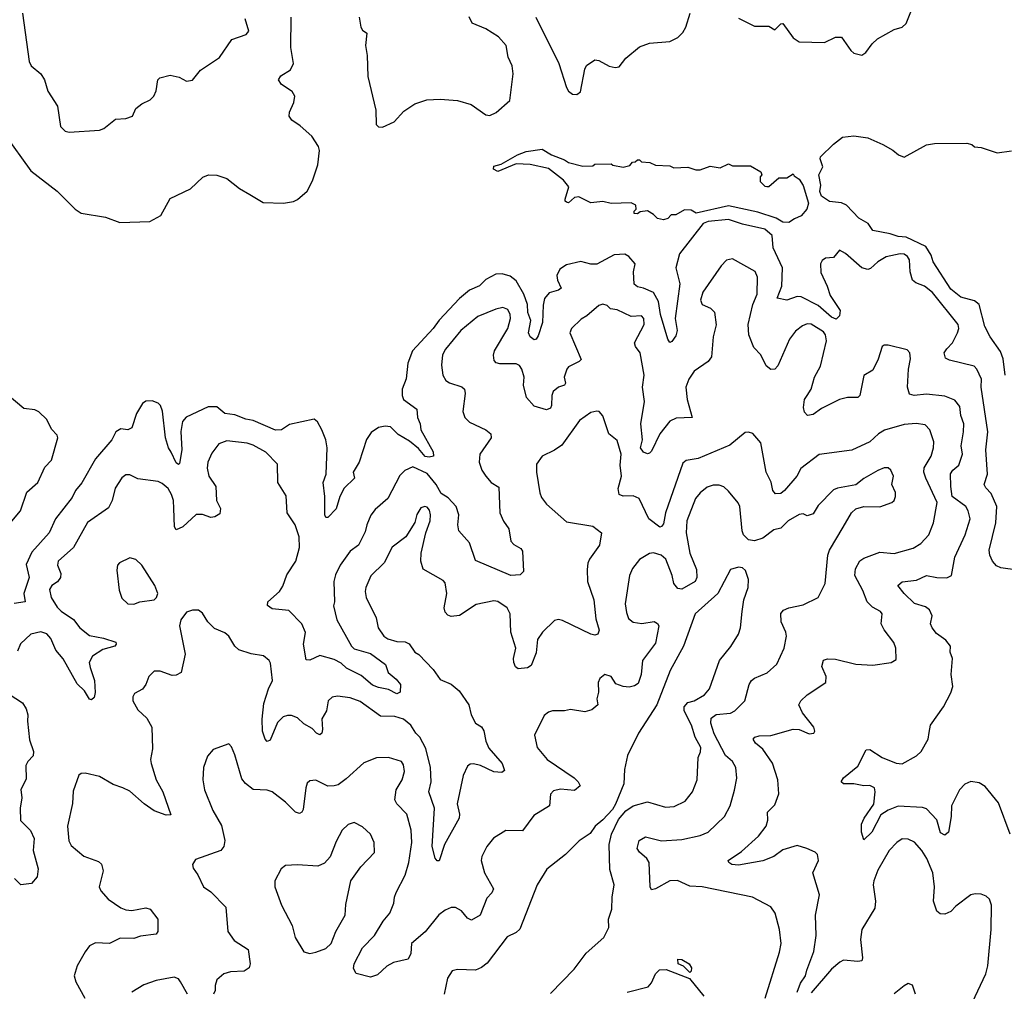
# Model space of a CAD drawing. Extents: x 1892934 to 2008621, y 567149 to 683290.
# Tile 277 of 298: x 1959150 to 1964020, y 656409 to 661212. Entities that reach past the tile are written whole.
import ezdxf

# ---------------------------------------------------------------- set-up
doc = ezdxf.new("R2010")
doc.units = 0

msp = doc.modelspace()

# ---------------------------------------------------------------- linework, layer by layer
at = {"layer": '0CON20XD'}
for points in [[(1962705, 661220), (1962785, 661180.6), (1962855, 661180), (1962885, 661162), (1962915, 661191.2), (1962925, 661193.8), (1962975, 661122), (1963005, 661102.5), (1963130.7, 661099.3), (1963185, 661126.2), (1963215, 661126.2), (1963260.5, 661060.5), (1963276.4, 661046.4), (1963315, 661036.7), (1963335, 661050), (1963366.7, 661093.3), (1963392.7, 661117.3), (1963475, 661163.8), (1963515, 661176.2), (1963535, 661193.8), (1963585, 661322.5)], [(1959075, 660646.7), (1959205.5, 660465.5), (1959336.2, 660365), (1959424, 660275), (1959455, 660255.8), (1959575.5, 660235.5), (1959645, 660209.2), (1959794.1, 660214.1), (1959848.8, 660245), (1959895, 660328.8), (1959995, 660376), (1960055.9, 660434.1), (1960084.3, 660445.7), (1960125, 660444.2), (1960175, 660426.9), (1960237.3, 660377.3), (1960288.5, 660348.5), (1960355, 660308.9), (1960455, 660306.1), (1960505, 660313.2), (1960525, 660322.9), (1960572.7, 660365), (1960597.7, 660415), (1960624.5, 660495), (1960633.1, 660565), (1960628.9, 660585), (1960595, 660637.3), (1960538.1, 660688.1), (1960497.1, 660715), (1960483.1, 660735), (1960485.5, 660754.5), (1960506.8, 660803.2), (1960510.9, 660835), (1960498.1, 660858.1), (1960445, 660891.5), (1960430, 660915), (1960442.5, 660935), (1960488.9, 660965), (1960504.4, 660995), (1960490.6, 661075), (1960493.3, 661225)], [(1959164.5, 661245), (1959198.1, 661005), (1959208, 660985), (1959255.8, 660945), (1959272.9, 660915), (1959289.7, 660859.7), (1959338, 660785), (1959352, 660685), (1959375, 660662), (1959395, 660656), (1959545, 660666.7), (1959565.9, 660674.1), (1959625, 660720), (1959676.1, 660723.9), (1959707.5, 660735), (1959725, 660772.5), (1959755, 660796.7), (1959795, 660816.7), (1959813.3, 660835), (1959825, 660860), (1959833.8, 660915), (1959844.3, 660925.7), (1959895, 660937.5), (1959938.8, 660928.8), (1959975, 660908.8), (1960005, 660913.8), (1960045, 660963.3), (1960138, 661025), (1960198.8, 661115), (1960270.7, 661139.3), (1960283.3, 661155), (1960265, 661216.7)], [(1960828.6, 661225), (1960837.5, 661175), (1960845, 661161.2), (1960866.9, 661145), (1960860.8, 661085), (1960869.2, 661035), (1960871.7, 660931.7), (1960912.1, 660765), (1960913.5, 660693.5), (1960925, 660682), (1960945, 660680.8), (1961002.8, 660707.2), (1961050.5, 660759.5), (1961105, 660797.1), (1961164.5, 660815.5), (1961229.7, 660819.7), (1961315, 660813.6), (1961383.5, 660793.5), (1961455, 660742), (1961475, 660738.8), (1961507.3, 660752.7), (1961575, 660813.3), (1961590.8, 660945), (1961585.6, 660985), (1961566.6, 661026.6), (1961555.7, 661085), (1961518, 661128), (1961455, 661167.5), (1961388.8, 661195), (1961373.9, 661226.1)], [(1961702.9, 661225), (1961816.2, 660996.2), (1961855, 660876.7), (1961865, 660858.8), (1961885, 660844), (1961905, 660842), (1961923.8, 660855), (1961945, 660967.5), (1961954.3, 660985.7), (1961995, 661013.3), (1962015, 661010), (1962065, 660982), (1962095, 660976.2), (1962115, 660980), (1962148, 661022), (1962215, 661077.5), (1962265, 661096.9), (1962365, 661104.3), (1962405.6, 661124.4), (1962430.3, 661149.7), (1962444.5, 661175.5), (1962465.7, 661245)], [(1964023.8, 659455), (1964014.4, 659535), (1964001.8, 659571.8), (1963949.2, 659645), (1963923.8, 659695), (1963895.8, 659805), (1963872.6, 659822.6), (1963805, 659840.3), (1963755, 659879.6), (1963667.9, 660015), (1963658.5, 660048.5), (1963631.2, 660091.2), (1963535, 660137.1), (1963495, 660140), (1963455, 660154), (1963370, 660170), (1963346.7, 660205), (1963301.2, 660231.2), (1963240, 660295), (1963215, 660307.5), (1963155, 660314.2), (1963115, 660340), (1963107.2, 660362.8), (1963112, 660395), (1963103.3, 660445), (1963122.5, 660485), (1963108.8, 660525), (1963111.2, 660535), (1963175, 660597.5), (1963218.8, 660631.2), (1963275, 660638.1), (1963345, 660628.6), (1963418.8, 660595), (1963468, 660568), (1963496.2, 660545), (1963525, 660533.3), (1963635, 660593.3), (1963675, 660600), (1963835, 660602.5), (1963860, 660595), (1963873, 660583), (1963905, 660580), (1963983.9, 660553.9), (1964055.7, 660564.3)], [(1962955, 660208.9), (1962925, 660211.8), (1962891.7, 660231.7), (1962800.7, 660260.7), (1962655, 660292.4), (1962495.7, 660255.7), (1962471.2, 660271.2), (1962438.1, 660271.9), (1962395, 660247.5), (1962373, 660247), (1962355, 660230), (1962335, 660222.5), (1962305, 660230), (1962285, 660250), (1962255, 660267.5), (1962218.3, 660261.7), (1962205, 660252.5), (1962190, 660255), (1962190, 660265), (1962200, 660275), (1962197.5, 660295), (1962175, 660306.7), (1962075, 660303.3), (1962035, 660313.3), (1961975, 660307.5), (1961915, 660336.7), (1961895, 660332.5), (1961865, 660307.5), (1961855, 660310), (1961847.5, 660315), (1961847.5, 660325), (1961866.1, 660386.1), (1961839.5, 660419.5), (1961765, 660476.7), (1961675, 660496.7), (1961605, 660500), (1961515, 660462.5), (1961493, 660473), (1961495, 660487.5), (1961531.7, 660498.3), (1961612.5, 660545), (1961655, 660560), (1961735, 660572.5), (1961780, 660545), (1961845, 660520), (1961865, 660506.2), (1961935, 660487.5), (1961985, 660490), (1961995, 660497.5), (1962075, 660500), (1962083, 660493), (1962135, 660482.5), (1962168.3, 660491.7), (1962181.7, 660508.3), (1962195, 660510), (1962205, 660520), (1962215, 660520), (1962225, 660510), (1962267, 660507), (1962295, 660492.5), (1962365, 660490), (1962385, 660480), (1962455, 660482.5), (1962495, 660470), (1962515, 660470), (1962565, 660487.5), (1962615, 660480), (1962655, 660500), (1962675, 660490), (1962765, 660490), (1962815, 660460), (1962820, 660445), (1962812.5, 660435), (1962813, 660413), (1962835, 660390), (1962845, 660387.5), (1962855, 660387.5), (1962905, 660430), (1962945, 660430), (1962975, 660450), (1962980, 660440), (1963005, 660423.3), (1963025, 660392.9), (1963051.8, 660305), (1963042.9, 660275), (1963015, 660242), (1962981.7, 660228.3), (1962955, 660208.9)], [(1964085, 658491), (1964002.7, 658502.7), (1963981.6, 658511.6), (1963962.1, 658535), (1963947.8, 658565), (1963945, 658590), (1963977.8, 658725), (1963983.4, 658805), (1963955, 658869.4), (1963928, 658898), (1963920.9, 658915), (1963937.4, 658965), (1963928.4, 659085), (1963939, 659175), (1963905.9, 659395), (1963907.3, 659435), (1963884.5, 659485), (1963870.1, 659500.1), (1963748.7, 659528.7), (1963729.2, 659539.2), (1963721.8, 659565), (1963734.8, 659585.2), (1963762.9, 659615), (1963787.9, 659665), (1963795.5, 659685), (1963791.4, 659705), (1963665, 659863.3), (1963625, 659895.4), (1963581.7, 659911.7), (1963566.5, 659925), (1963554.6, 659965), (1963551.5, 660025), (1963541.6, 660041.6), (1963525, 660052.7), (1963505, 660055.2), (1963435, 660039.8), (1963393.8, 660015), (1963358.2, 659981.8), (1963345, 659977.7), (1963315, 659985.9), (1963235, 660056.2), (1963205, 660073.3), (1963175, 660036.7), (1963135, 660033.3), (1963118.3, 660021.7), (1963110.8, 660005), (1963111.8, 659961.8), (1963144.4, 659895), (1963158.2, 659848.2), (1963207.6, 659775), (1963205, 659747.5), (1963188.8, 659731.2), (1963165, 659741.1), (1963098.7, 659798.7), (1963015, 659841.5), (1962995, 659843.6), (1962943.9, 659826.1), (1962895.7, 659835.7), (1962920.4, 659895), (1962922.9, 659985), (1962876, 660085), (1962871.9, 660145), (1962835, 660176.8), (1962725, 660201), (1962655, 660225.2), (1962555, 660214.8), (1962531.2, 660205), (1962414.1, 660055), (1962394.7, 659985), (1962415.8, 659905.8), (1962392.3, 659735), (1962402.2, 659675), (1962395, 659650), (1962375, 659621.2), (1962365, 659616.7), (1962355, 659632.5), (1962320.1, 659755), (1962309.5, 659819.5), (1962285, 659863.4), (1962235, 659885.3), (1962205, 659891.5), (1962188.9, 659905), (1962185.4, 659965), (1962193.8, 660005), (1962162.2, 660042.2), (1962143.5, 660053.5), (1962090.1, 660049.9), (1962005, 660003.6), (1961975, 660003.7), (1961925, 660016.9), (1961855, 659999.8), (1961821.4, 659978.6), (1961807.2, 659947.2), (1961810, 659925), (1961827.8, 659885), (1961815.8, 659875), (1961768.6, 659861.4), (1961745.7, 659834.3), (1961738.5, 659801.5), (1961736.7, 659715), (1961715, 659648.8), (1961705, 659632.5), (1961695, 659629.2), (1961675, 659643.8), (1961667.5, 659665), (1961677.7, 659725), (1961663.5, 659765), (1961661.2, 659805), (1961643, 659855), (1961605, 659920.5), (1961576.4, 659945), (1961536.1, 659956.1), (1961505, 659954.4), (1961455, 659928.2), (1961424.2, 659895.8), (1961375.6, 659875), (1961325.9, 659834.1), (1961225, 659727.5), (1961195, 659685.4), (1961093.8, 659575), (1961070, 659515), (1961062.4, 659437.6), (1961041.4, 659385), (1961041.4, 659355), (1961049.2, 659335), (1961115, 659286.7), (1961117.3, 659245), (1961130.5, 659215), (1961134.4, 659185), (1961196, 659076), (1961197.5, 659055), (1961175, 659049.7), (1961155, 659053), (1961122.6, 659092.6), (1961078.5, 659128.5), (1961021.8, 659161.8), (1960985, 659199.6), (1960957.2, 659202.8), (1960924.2, 659195.8), (1960888.3, 659171.7), (1960865, 659136.7), (1960829.6, 659025), (1960799.1, 658975), (1960805.4, 658945), (1960755, 658896.4), (1960734.1, 658855), (1960715, 658793.5), (1960675, 658751.2), (1960665, 658752), (1960659.2, 658765), (1960659.4, 658855), (1960651.8, 658925), (1960666.9, 658965), (1960670.5, 659095), (1960664.7, 659135), (1960644.2, 659185), (1960623.8, 659223.8), (1960607.3, 659237.3), (1960485, 659211.8), (1960445.7, 659184.3), (1960415, 659182.3), (1960305, 659231.6), (1960268.1, 659238.1), (1960215, 659259.3), (1960165, 659265.2), (1960125, 659298.4), (1960081.9, 659298.2), (1959973.4, 659246.6), (1959955, 659225.6), (1959946.6, 659176.6), (1959951.6, 659085), (1959941.3, 659018.7), (1959935, 659012.9), (1959925, 659021.9), (1959899.4, 659075), (1959887, 659095), (1959871.6, 659145), (1959857.4, 659277.4), (1959847.2, 659305), (1959835, 659316.5), (1959805, 659327.8), (1959775, 659326.2), (1959757.5, 659315), (1959728.9, 659265), (1959705, 659194.3), (1959685, 659184.3), (1959650.8, 659189.2), (1959625.7, 659175), (1959605.5, 659135), (1959525, 659040.9), (1959457.9, 658922.1), (1959426.5, 658885), (1959410.6, 658849.4), (1959327.1, 658745), (1959295.4, 658675), (1959210.7, 658579.3), (1959181.9, 658518.1), (1959197, 658455), (1959170.7, 658375), (1959178, 658335), (1959123.9, 658326.1)], [(1964049.6, 657185), (1963991.2, 657341.2), (1963925, 657421.4), (1963895, 657440), (1963855, 657446), (1963825, 657432.5), (1963798.6, 657405), (1963759.1, 657325), (1963757.7, 657272.3), (1963743.3, 657195), (1963725, 657180), (1963705, 657191.9), (1963686, 657256), (1963635, 657310.5), (1963615, 657316.9), (1963495, 657323.6), (1963445.6, 657305), (1963409.1, 657280.9), (1963365, 657195.8), (1963325, 657157.5), (1963313.1, 657195), (1963313.1, 657235), (1963326.7, 657265), (1963375.3, 657334.7), (1963381.1, 657395), (1963377.5, 657415), (1963355, 657427.1), (1963325, 657424.6), (1963275, 657433.8), (1963225, 657434.3), (1963213.8, 657445), (1963223.8, 657465), (1963295, 657521.2), (1963337.3, 657602.7), (1963355, 657604.2), (1963416, 657565), (1963485, 657537.1), (1963515, 657534.2), (1963585, 657572.5), (1963608.5, 657595), (1963642.9, 657655), (1963648.6, 657688.6), (1963655.6, 657725), (1963718.9, 657815), (1963755, 657883.8), (1963764.5, 657915), (1963757.1, 657975), (1963764.4, 658055), (1963752, 658085), (1963754.3, 658115), (1963730.8, 658145), (1963685, 658178.5), (1963662.7, 658205), (1963655.6, 658225), (1963662.7, 658265), (1963650.5, 658295), (1963629.9, 658309.9), (1963575, 658326.9), (1963524.7, 658375), (1963493.5, 658415), (1963515, 658433.8), (1963585, 658441.8), (1963635, 658464.3), (1963686, 658454), (1963735, 658452.9), (1963759.2, 658465), (1963775.5, 658555), (1963826.4, 658665), (1963850.9, 658745), (1963841.5, 658785), (1963829.2, 658805), (1963762, 658855), (1963755.3, 658905), (1963753.1, 658966.9), (1963764.7, 658985.3), (1963795, 659010), (1963812.3, 659065), (1963806, 659105), (1963818.7, 659175), (1963819.1, 659215), (1963804.7, 659255), (1963799.3, 659299.3), (1963775, 659330.6), (1963725, 659351.5), (1963635, 659361.1), (1963574.7, 659354.7), (1963550.9, 659360.9), (1963540.3, 659395), (1963545.4, 659484.6), (1963555.7, 659535), (1963552, 659565), (1963539.7, 659579.7), (1963445, 659603.3), (1963425, 659603.3), (1963415, 659596.7), (1963395.5, 659534.5), (1963369.7, 659480.3), (1963325, 659452.5), (1963305.6, 659355), (1963295, 659344.4), (1963245, 659344.3), (1963205, 659334.5), (1963115, 659290), (1963075, 659260.8), (1963046.1, 659256.1), (1963031.8, 659271.8), (1963027.5, 659295), (1963031.1, 659335), (1963044.4, 659355), (1963064.6, 659385), (1963081.9, 659445), (1963111.1, 659498.9), (1963140.2, 659625), (1963135, 659654.4), (1963125, 659668.8), (1963065, 659706.7), (1963045, 659708.7), (1963021, 659699), (1962987.8, 659672.2), (1962957, 659633), (1962899.7, 659500.3), (1962885, 659484.4), (1962865, 659482.5), (1962841.5, 659501.5), (1962815.6, 659555), (1962781.2, 659591.2), (1962757.1, 659655), (1962753.1, 659705), (1962776.9, 659805), (1962796.9, 659855), (1962798.9, 659938.9), (1962787.6, 659967.6), (1962675, 660029.4), (1962646.2, 660023.8), (1962618.9, 659995), (1962528.9, 659865), (1962517.1, 659825), (1962525, 659804), (1962566.4, 659786.4), (1962587.1, 659767.1), (1962594.4, 659704.4), (1962580, 659645), (1962571.8, 659545), (1962555, 659522.5), (1962486.4, 659475), (1962459.6, 659435), (1962444.6, 659395), (1962450.8, 659335), (1962476.9, 659245), (1962397.7, 659242.3), (1962365, 659227.2), (1962316.2, 659165), (1962275, 659080), (1962265, 659070), (1962255, 659066.7), (1962235, 659073.8), (1962220, 659095), (1962230.5, 659135), (1962222.9, 659215), (1962241.1, 659325), (1962231.2, 659395), (1962238.8, 659455), (1962218.9, 659565), (1962196.2, 659596.2), (1962191.5, 659615), (1962239.2, 659705)], [(1962239.2, 659705), (1962237.5, 659735), (1962225, 659748.9), (1962175, 659744.5), (1962105, 659777.3), (1962072.2, 659782.2), (1962055, 659800), (1962035, 659806), (1962015, 659800), (1961955, 659747.8), (1961928, 659732), (1961880, 659685), (1961870.8, 659665), (1961927.6, 659532.4), (1961918.1, 659521.9), (1961865, 659496.9), (1961855.6, 659485), (1961842.9, 659445), (1961849.6, 659415), (1961845.5, 659405), (1961815, 659395.4), (1961788.8, 659375), (1961781.5, 659355), (1961780.6, 659305), (1961775, 659292), (1961755, 659284.2), (1961695, 659302.5), (1961656.1, 659345), (1961641.3, 659405), (1961644.7, 659445), (1961633.8, 659485), (1961622.4, 659502.4), (1961605, 659510.8), (1961525, 659511.1), (1961506.6, 659516.6), (1961496.7, 659526.7), (1961493.1, 659553.1), (1961498.7, 659575), (1961564.6, 659685), (1961577.9, 659735), (1961576.2, 659755), (1961565, 659780), (1961540.3, 659789.7), (1961505, 659781.2), (1961415.8, 659744.2), (1961331.9, 659675), (1961257, 659583), (1961242.1, 659555), (1961237.1, 659505), (1961243.5, 659455), (1961258.6, 659428.6), (1961276.3, 659416.3), (1961336.9, 659396.9), (1961350, 659385), (1961354, 659365), (1961342, 659275), (1961351.2, 659245), (1961375, 659222), (1961455, 659184.4), (1961480.8, 659165), (1961482.5, 659145), (1961425.6, 659065), (1961422.2, 659025), (1961435.6, 658985), (1961455.6, 658955), (1961482.9, 658925), (1961520.8, 658900.8), (1961525.4, 658775), (1961543.2, 658733.2), (1961570, 658695), (1961579.2, 658635), (1961595, 658617.5), (1961628.3, 658598.3), (1961637.5, 658585), (1961641.2, 658485), (1961625, 658467.5), (1961580, 658465), (1961405, 658538.8), (1961375, 658625.8), (1961321.4, 658685), (1961316.5, 658715), (1961322.4, 658765), (1961308.4, 658805), (1961268.7, 658848.7), (1961235, 658870.5), (1961210, 658915), (1961165, 658969.1), (1961095, 659001.1), (1961055, 658983.5), (1961030.9, 658959.1), (1960971.1, 658845), (1960908.9, 658791.1), (1960886.7, 658763.3), (1960866.4, 658715), (1960859.7, 658680.3), (1960825.3, 658614.7), (1960785, 658585.5), (1960734.8, 658515), (1960711.5, 658468.5), (1960703.2, 658435), (1960706.5, 658335), (1960701.6, 658315), (1960718.3, 658245), (1960790.8, 658115), (1960805, 658102.5), (1960885, 658079.6), (1960960, 658025), (1960972, 657985), (1961012.6, 657952.6), (1961032.9, 657925), (1961032, 657888), (1961015, 657879.2), (1960975, 657901.1), (1960925, 657910), (1960895, 657922.9), (1960839.8, 657969.8), (1960766, 658006), (1960740.4, 658030.4), (1960705, 658049.4), (1960635, 658068.9), (1960585, 658045.3), (1960567.2, 658047.2), (1960553.8, 658125), (1960563.2, 658183.2), (1960545.2, 658225.2), (1960481, 658291), (1960399.4, 658299.4), (1960375.6, 658315.6), (1960377.8, 658335), (1960435.3, 658384.7), (1960452.3, 658412.3), (1960471.7, 658468.3), (1960515.4, 658535), (1960533.4, 658603.4), (1960531.9, 658655), (1960513.3, 658715), (1960473.3, 658775), (1960468.7, 658858.7), (1960427.1, 658925), (1960426, 659015), (1960366.9, 659075), (1960305, 659109.2), (1960275, 659119.1), (1960175, 659130), (1960135, 659115.8), (1960101.1, 659068.9), (1960081.4, 659025), (1960076.9, 658995), (1960085.7, 658955), (1960121.1, 658905), (1960123.3, 658835), (1960143.3, 658795), (1960140.7, 658769.3), (1960116, 658755), (1960095, 658751.5), (1960055, 658766.2), (1960023.9, 658766.1), (1959957.5, 658705), (1959925, 658690.8), (1959915.8, 658705), (1959912.5, 658795), (1959910.8, 658835), (1959902, 658865), (1959885, 658894.3), (1959855, 658918.6), (1959835, 658928.6), (1959735, 658943.1), (1959695, 658961.4), (1959675, 658962.9), (1959655, 658948), (1959623.1, 658896.9), (1959608.1, 658835), (1959590.2, 658799.8), (1959485, 658726.9), (1959416.6, 658603.4), (1959341.2, 658535), (1959338, 658515), (1959353.5, 658475), (1959352.5, 658455), (1959336.6, 658433.4), (1959309.2, 658415), (1959298.6, 658395), (1959305.4, 658355), (1959335, 658308.1), (1959355, 658287.8), (1959416.6, 658246.6), (1959448.6, 658205), (1959495, 658168.5), (1959565.3, 658155.3), (1959625.7, 658135), (1959627.8, 658125), (1959620.8, 658115), (1959561, 658099), (1959511.2, 658065), (1959493.9, 658035), (1959499.6, 658009.6), (1959520.9, 657945), (1959524.2, 657885.8), (1959518.6, 657861.4), (1959505, 657850), (1959495, 657853.3), (1959470.5, 657895), (1959435, 657928.5), (1959365, 658052.9), (1959328.4, 658095), (1959305, 658152.7), (1959285, 658175.9), (1959255, 658186.1), (1959205, 658174.4), (1959153.9, 658126.1), (1959139.8, 658090.2)], [(1959095, 658713.3), (1959154.5, 658785), (1959185, 658875.8), (1959240.5, 658925), (1959275, 658999.4), (1959307.8, 659035), (1959338.6, 659145), (1959335, 659158), (1959307.4, 659187.4), (1959285.4, 659235.4), (1959245, 659274.3), (1959225, 659282.9), (1959170.7, 659290.7), (1959089.1, 659359.1)], [(1962996, 656405), (1963011.7, 656448.3), (1963036.4, 656485), (1963043.3, 656513.3), (1963078.5, 656605), (1963089.6, 656685), (1963086.2, 656785), (1963105.6, 656885), (1963072.2, 656995), (1963100.8, 657055), (1963096.7, 657085), (1963085, 657096.2), (1963042.5, 657115), (1962995, 657129.2), (1962925, 657108.2), (1962880, 657075), (1962825, 657053.2), (1962705, 657032.3), (1962672.5, 657035), (1962656.7, 657045), (1962653.8, 657055), (1962720.4, 657099.6), (1962805, 657175.6), (1962841.5, 657225), (1962850, 657255), (1962848.9, 657295), (1962885, 657330), (1962905.5, 657385), (1962900.4, 657455), (1962873.8, 657536.2), (1962825, 657605.6), (1962788.6, 657635), (1962778, 657655), (1962786.7, 657665), (1962808, 657672), (1962865, 657673.8), (1962975, 657704), (1963005, 657703.8), (1963055, 657682.5), (1963077.5, 657685), (1963082.5, 657695), (1963077.5, 657715), (1963021.2, 657785), (1963004.2, 657825), (1963014.2, 657845), (1963045.4, 657874.6), (1963138, 657935), (1963138.1, 657965), (1963117.1, 658015), (1963125, 658046), (1963145, 658052.5), (1963185, 658051.4), (1963285, 658026.7), (1963369.4, 658020.6), (1963460, 658035), (1963485, 658050), (1963483.8, 658105), (1963473.9, 658133.9), (1963425, 658195.8), (1963410.9, 658225), (1963415.5, 658275.5), (1963406.8, 658286.8), (1963367.9, 658307.9), (1963340.9, 658335), (1963320.5, 658390.5), (1963280.9, 658465), (1963283.1, 658496.9), (1963305, 658537.1), (1963325, 658550.6), (1963405, 658580), (1963475, 658573.6), (1963569.8, 658600.2), (1963607.3, 658622.7), (1963646.9, 658665), (1963670, 658725), (1963688.2, 658825), (1963631.1, 658945), (1963622.3, 658975), (1963623.5, 658996.5), (1963657.9, 659055), (1963670.4, 659095), (1963671.1, 659125), (1963651.5, 659185), (1963629.2, 659209.2), (1963584.1, 659215.9), (1963525, 659210.4), (1963426.9, 659183.1), (1963396.9, 659165), (1963355, 659125.3), (1963265, 659084.6), (1963105, 659063.3), (1963013.9, 658993.9), (1962994.5, 658955), (1962933.1, 658885), (1962915, 658870.5), (1962888.9, 658868.9), (1962874.6, 658884.6), (1962866.2, 658926.2), (1962841.9, 658975), (1962815, 659120), (1962775.8, 659165.8), (1962755, 659173.8), (1962738.3, 659171.7), (1962661.9, 659108.1), (1962506.4, 659043.6), (1962446.7, 659033.3), (1962429.4, 659020.6), (1962344.7, 658775), (1962335, 658720), (1962325, 658706), (1962315.8, 658704.2), (1962261.2, 658745), (1962213.3, 658845), (1962185, 658857.8), (1962135, 658856.2), (1962114.6, 658865), (1962109.7, 658895), (1962126.7, 658955), (1962120.8, 659010.7), (1962124.2, 659065), (1962105, 659131.9), (1962063.5, 659165), (1962034.5, 659254.5), (1962016.2, 659275), (1962005, 659277.1), (1961975, 659270), (1961919.2, 659230.8), (1961831.3, 659108.7), (1961795, 659083.5), (1961733.8, 659055), (1961706, 659015), (1961705.8, 658975), (1961723.4, 658873.4), (1961730.7, 658850.7), (1961755, 658817.5), (1961855, 658730), (1961985, 658708.6), (1962027.1, 658675), (1962018.5, 658615), (1961968.1, 658545), (1961959.4, 658525), (1961956.7, 658495), (1961958.9, 658435), (1961990.4, 658345), (1961999.6, 658249.6), (1962015.7, 658194.3), (1962008.8, 658175), (1961995, 658170), (1961975, 658174.4), (1961835, 658242.7), (1961815, 658247.8), (1961795, 658241.4), (1961736.3, 658183.7), (1961711.7, 658148.3), (1961705, 658082.5), (1961680.3, 658019.7), (1961661.9, 658008.1), (1961615, 658003.5), (1961602.9, 658012.9), (1961594.7, 658035), (1961593.1, 658055), (1961604.4, 658105), (1961579.5, 658185), (1961575.9, 658275), (1961561.8, 658305), (1961515, 658336.4), (1961495, 658338.5), (1961408.5, 658321.5), (1961325, 658266.5), (1961285, 658262.2), (1961268.2, 658268.2), (1961255, 658283.8), (1961249.5, 658305), (1961263.1, 658375), (1961255, 658428.8), (1961245, 658440), (1961145.5, 658495.5), (1961134.7, 658534.7), (1961136.1, 658575), (1961159.1, 658675), (1961180, 658735), (1961182.2, 658765), (1961177.2, 658787.2), (1961165, 658802), (1961154.3, 658805.7), (1961135, 658798.8), (1961115, 658766.7), (1961103.8, 658726.2), (1961060.6, 658655), (1960993.1, 658605), (1960953, 658527), (1960887.4, 658462.6), (1960861.5, 658405), (1960858.6, 658385), (1960864.4, 658355), (1960913.5, 658255), (1960923.2, 658205), (1960950.9, 658165), (1960970.7, 658150.7), (1961015, 658138.8), (1961056.1, 658136.1), (1961076, 658126), (1961105, 658085.8), (1961125, 658073.3), (1961195, 657999.1), (1961230.5, 657950.5), (1961285, 657927.5), (1961324.6, 657894.6), (1961371.8, 657825), (1961383.3, 657775), (1961404.4, 657735), (1961435, 657715.6), (1961446.3, 657696.3), (1961455.6, 657645), (1961470.9, 657610.9), (1961535.7, 657535), (1961548.8, 657501.2), (1961535, 657491.4), (1961495.5, 657494.5), (1961429.2, 657525), (1961395, 657534), (1961378.1, 657531.9), (1961365, 657521.1), (1961343.4, 657475), (1961313.8, 657336.2), (1961325.4, 657285), (1961323.5, 657265), (1961250.5, 657135), (1961225, 657053.3), (1961215, 657053.3), (1961205, 657067.5), (1961190.6, 657125), (1961201.4, 657315), (1961174.6, 657395), (1961185.2, 657444.8), (1961182.4, 657515), (1961159.3, 657609.3), (1961128.8, 657665), (1961110.2, 657685), (1961085, 657724.6), (1961048.1, 657755), (1961005, 657768.2), (1960935, 657769.6), (1960835, 657842.1), (1960785, 657859.2), (1960722, 657868), (1960695, 657862.5), (1960675.7, 657844.3), (1960667.5, 657795), (1960644, 657756), (1960647.6, 657702.4), (1960644.4, 657685.6), (1960635, 657677.5), (1960617.5, 657685), (1960597.4, 657707.4), (1960555, 657730.8), (1960525, 657760.9), (1960495, 657772.3), (1960475, 657772), (1960453.5, 657765), (1960425, 657738.2), (1960388.9, 657651.1), (1960374.4, 657644.4), (1960364.2, 657655), (1960350.8, 657695), (1960348.9, 657755), (1960357.7, 657832.3), (1960380.4, 657905), (1960400, 657945), (1960390.5, 658030.5), (1960383.8, 658045), (1960356.6, 658066.6), (1960295, 658076.5), (1960235, 658096.9), (1960214.4, 658115), (1960184, 658165), (1960165, 658180.8), (1960113.2, 658203.2), (1960081.2, 658235), (1960055, 658277.5), (1960035, 658292.5), (1960005, 658293.3), (1959975, 658282.5), (1959947.5, 658245), (1959941.2, 658215), (1959969.1, 658075), (1959949.2, 657985), (1959925, 657971.4), (1959905, 657969.4), (1959845, 657991.9), (1959815, 657992), (1959788.8, 657965), (1959774.2, 657925.8), (1959757.1, 657902.9), (1959718.3, 657881.7), (1959710, 657865), (1959710, 657845), (1959735, 657801.2), (1959779.3, 657759.3), (1959804.3, 657714.3), (1959807.6, 657607.6), (1959797.8, 657555), (1959800, 657535), (1959824.6, 657455), (1959858.1, 657395), (1959897.9, 657282.1), (1959875, 657278.9), (1959815, 657300.4), (1959765.5, 657335), (1959695, 657398.5), (1959660, 657415), (1959611.9, 657431.9), (1959545, 657470), (1959475, 657487.5), (1959455, 657485.8), (1959442.4, 657477.6), (1959415, 657397.5), (1959412.4, 657337.6), (1959386.7, 657225), (1959393.3, 657153.3), (1959405, 657129.2), (1959467.4, 657077.4), (1959540.3, 657050.3), (1959555, 657036.7), (1959562.5, 657005), (1959544, 656925), (1959552, 656905), (1959588.1, 656865), (1959650.8, 656820.8), (1959675, 656811.8), (1959705, 656808.2), (1959775, 656820.9), (1959795.5, 656815.5), (1959832.9, 656765), (1959832.9, 656705), (1959825, 656691.3), (1959748, 656682), (1959715, 656669.1), (1959648, 656672), (1959595, 656645.5), (1959525, 656648.6), (1959495, 656634.2), (1959473.8, 656603.8), (1959434.4, 656535), (1959420.5, 656485), (1959428.5, 656455), (1959472.5, 656375)], [(1962836.7, 656375), (1962907.3, 656602.7), (1962916.5, 656645), (1962907.5, 656715), (1962887.1, 656795), (1962865, 656825.7), (1962775, 656874.4), (1962525.4, 656925.4), (1962465, 656928.2), (1962403.2, 656956.8), (1962365, 656954.4), (1962295, 656915.8), (1962275, 656911.2), (1962269.2, 656925), (1962263.2, 657045), (1962252.7, 657065), (1962215, 657097.5), (1962204.6, 657115), (1962213.8, 657155), (1962245, 657172.2), (1962325, 657153.5), (1962425, 657159.7), (1962515, 657178.8), (1962555, 657195.5), (1962636.6, 657273.4), (1962663.8, 657326.2), (1962686.2, 657403.8), (1962697, 657463), (1962692.7, 657515), (1962676.4, 657545), (1962641.3, 657575), (1962585, 657682.5), (1962569.1, 657735), (1962570.8, 657759.2), (1962595, 657777.7), (1962665, 657784.1), (1962687.3, 657795), (1962736, 657845), (1962758.6, 657925), (1962770, 657945), (1962783.6, 657956.4), (1962847, 657983), (1962894.4, 658025.6), (1962931.4, 658105), (1962942.9, 658165), (1962940, 658185), (1962915.5, 658235.5), (1962915, 658276.2), (1962927.4, 658292.6), (1962953.8, 658305), (1963025, 658319.2), (1963100, 658355), (1963134.4, 658425), (1963146.7, 658565), (1963155, 658590), (1963223.3, 658703.3), (1963264.4, 658775), (1963286.2, 658793.8), (1963324.5, 658805.5), (1963405, 658804.6), (1963463.8, 658825), (1963474.3, 658835), (1963481.9, 658855), (1963481.1, 658875), (1963463.1, 658915), (1963471.9, 658955), (1963458, 658985), (1963445, 658996), (1963425, 658996), (1963395, 658984.3), (1963325, 658944.3), (1963285, 658913.3), (1963195, 658896.8), (1963175, 658887.3), (1963099.4, 658810.6), (1963075, 658769.2), (1963045, 658758.8), (1963025, 658768.8), (1963005, 658766.7), (1962951.1, 658735), (1962915, 658698.4), (1962880, 658690), (1962825, 658649.6), (1962785, 658636.4), (1962755, 658641.1), (1962730.4, 658665), (1962723.2, 658685), (1962711.9, 658805), (1962703.6, 658823.6), (1962655, 658882), (1962632.6, 658902.6), (1962610.3, 658910.3), (1962579.3, 658910.7), (1962550.7, 658900.7), (1962515, 658873.5), (1962491.8, 658845), (1962449.6, 658735), (1962446.6, 658675), (1962464.8, 658574.8), (1962496.8, 658495), (1962500, 658455), (1962491.2, 658435), (1962425, 658396.8), (1962405, 658400.7), (1962385.3, 658425), (1962377.1, 658465), (1962345.3, 658545), (1962322.2, 658565), (1962285, 658576.6), (1962265, 658572.9), (1962215, 658543.1), (1962180.6, 658499.4), (1962165.4, 658464.6), (1962145.3, 658325), (1962150.9, 658280.9), (1962161.6, 658251.6), (1962185, 658233.8), (1962227, 658227), (1962287.6, 658237.6), (1962305, 658228), (1962310.6, 658215), (1962295, 658130), (1962231.2, 658045), (1962223.2, 657975), (1962208.9, 657931.1), (1962191.3, 657918.7), (1962165, 657912.9), (1962135.3, 657915.3), (1962098.6, 657928.6), (1962075, 657965.7), (1962043.8, 657975), (1962019.4, 657955), (1962011.5, 657935), (1962012.2, 657887.8), (1962004, 657855), (1962010, 657825), (1961979.2, 657800.8), (1961945, 657791.2), (1961875, 657802.5), (1961845, 657796.2), (1961785, 657795.8), (1961765, 657789.2), (1961745, 657772), (1961695.6, 657675), (1961710, 657615), (1961759.5, 657555), (1961891.9, 657465), (1961912.9, 657445), (1961922, 657425), (1961895, 657401.1), (1961825, 657408.5), (1961790.3, 657399.7), (1961775.8, 657384.2), (1961770.8, 657325), (1961692.3, 657277.7), (1961637.1, 657202.9), (1961555, 657204.3), (1961493.5, 657166.5)], [(1959715, 658322), (1959745, 658334), (1959815.9, 658344.1), (1959826.7, 658355), (1959833.3, 658375), (1959818.8, 658415), (1959753.8, 658515), (1959725, 658543.8), (1959695, 658552), (1959643.4, 658526.6), (1959634.2, 658515), (1959630.3, 658490.3), (1959641.9, 658391.9), (1959655, 658352.5), (1959685, 658323.8), (1959715, 658322)], [(1961775, 656397.5), (1961892.4, 656517.6), (1961952.4, 656597.6), (1962038.8, 656675), (1962064, 656725), (1962062.5, 656765), (1962078.5, 656815), (1962080, 656875), (1962090, 656935), (1962069.7, 657010.3), (1962065.5, 657135), (1962076.8, 657185), (1962111.9, 657258.1), (1962148.1, 657301.9), (1962185, 657325.6), (1962254.6, 657345.4), (1962345, 657318.9), (1962387.8, 657322.2), (1962440.9, 657349.1), (1962478.1, 657395), (1962501.5, 657455), (1962506.4, 657565), (1962517.7, 657592.3), (1962519.4, 657615), (1962491.5, 657665), (1962473.3, 657725), (1962436.1, 657795), (1962436.7, 657815), (1962455, 657836.2), (1962485.8, 657845), (1962536.7, 657875), (1962561.9, 657905), (1962610.6, 658045), (1962666.6, 658113.4), (1962705.5, 658175), (1962714.5, 658205.5), (1962723.1, 658286.9), (1962731.1, 658345), (1962752.5, 658405), (1962754.2, 658445), (1962739.3, 658489.3), (1962725, 658502.5), (1962705, 658506.4), (1962665, 658494.3), (1962602.9, 658375), (1962491.2, 658275), (1962432.5, 658115), (1962367.9, 657995), (1962300.8, 657825), (1962211.1, 657685), (1962155.7, 657575), (1962142.2, 657505), (1962138.2, 657435), (1962096.6, 657333.4), (1962082.3, 657307.7), (1962034.1, 657255.9), (1961997.1, 657225), (1961971.2, 657188.8), (1961917, 657153), (1961850, 657085), (1961757, 657013), (1961709.4, 656935), (1961623.4, 656716.6), (1961605, 656699.5), (1961561.8, 656678.2), (1961462.8, 656547.2), (1961435, 656526.2), (1961405, 656513.8), (1961315, 656516.9), (1961289.5, 656510.5), (1961265.5, 656474.5), (1961250, 656395)], [(1959098, 657878), (1959163.8, 657835), (1959182, 657805), (1959190.8, 657775), (1959188.6, 657745), (1959198.3, 657651.7), (1959218.5, 657595), (1959217.5, 657572.5), (1959190.8, 657545), (1959181.5, 657525), (1959183.1, 657456.9), (1959156.4, 657406.4), (1959160.6, 657365), (1959152.5, 657315), (1959155, 657253.8), (1959204.6, 657204.6), (1959221.5, 657165), (1959216.8, 657105), (1959241.2, 657015), (1959236.7, 656975), (1959208.3, 656941.7), (1959156.7, 656935), (1959125, 656967.1)], [(1961493.5, 657166.5), (1961461.1, 657125), (1961436.5, 657075), (1961432.7, 657055), (1961448.7, 656995), (1961493.3, 656915), (1961485, 656895.8), (1961461.1, 656868.9), (1961428, 656785), (1961385, 656760), (1961365, 656770), (1961335, 656806.5), (1961305, 656823.5), (1961285, 656823.5), (1961255, 656810.5), (1961222.7, 656787.3), (1961155, 656703.3), (1961088.9, 656645), (1961084.6, 656595), (1961072, 656568), (1960998.3, 656551.7), (1960966.6, 656533.4), (1960919.7, 656490.3), (1960885, 656478.6), (1960815, 656496.9), (1960801.1, 656521.1), (1960804.7, 656545), (1960846.2, 656623.8), (1960905, 656684.5), (1960948.5, 656755), (1960980.9, 656795), (1961001.1, 656845), (1961003.5, 656875), (1961012.6, 656897.4), (1961057.2, 656982.8), (1961074.1, 657045), (1961089.5, 657145), (1961085.9, 657205.9), (1961065.7, 657285), (1961015, 657335.7), (1961005.5, 657355), (1961012.7, 657405), (1961041.5, 657455), (1961054.3, 657495), (1961048.8, 657528.8), (1961038.8, 657545), (1960975, 657564.4), (1960915, 657562.9), (1960852.2, 657537.8), (1960765, 657460), (1960725, 657430), (1960705, 657424.4), (1960675, 657423.1), (1960615, 657451.9), (1960585, 657449.2), (1960572.9, 657437.1), (1960565.6, 657415), (1960551.7, 657308.3), (1960545, 657293.8), (1960535, 657288), (1960515, 657294.2), (1960465, 657343.5), (1960398.8, 657395), (1960375, 657403.1), (1960305, 657407.1), (1960266.7, 657436.7), (1960249.7, 657459.7), (1960215, 657577.5), (1960197.7, 657617.7), (1960185, 657632.5), (1960107.5, 657605), (1960079.3, 657570.7), (1960058.8, 657515), (1960056, 657455), (1960064.4, 657404.4), (1960105, 657303.3), (1960148.6, 657228.6), (1960165.5, 657154.5), (1960160.6, 657125), (1960144.5, 657105.5), (1960019.7, 657060.3), (1960004.3, 657035.7), (1960007.7, 657017.7), (1960031.2, 656985), (1960059.2, 656925), (1960095, 656901.4), (1960169.4, 656825), (1960180, 656705), (1960210.5, 656660.5), (1960280, 656615), (1960290, 656545), (1960285.6, 656525), (1960261.2, 656508.8), (1960192.5, 656505), (1960160, 656495), (1960125.7, 656465), (1960117.9, 656437.9), (1960117.4, 656412.6), (1960108.5, 656395)], [(1960585, 656595.8), (1960615, 656602.9), (1960665, 656620.6), (1960690, 656645), (1960713.1, 656705), (1960760.6, 656785), (1960762.8, 656837.2), (1960787.8, 656955), (1960837.1, 657025), (1960905.8, 657095), (1960903.3, 657145), (1960885, 657186.2), (1960845, 657222), (1960805, 657243.8), (1960775, 657234), (1960744.6, 657205.4), (1960715, 657150), (1960686.1, 657073.9), (1960657.2, 657042.8), (1960625, 657027.8), (1960525, 657034.3), (1960465, 657031.2), (1960443.8, 657015), (1960412, 656955), (1960411.9, 656925), (1960445.7, 656835), (1960498.1, 656735), (1960512.2, 656675), (1960555, 656604), (1960585, 656595.8)], [(1963779.6, 656830.4), (1963755, 656804), (1963725, 656790), (1963702.3, 656792.3), (1963686.2, 656805), (1963669.4, 656855), (1963674.4, 656925), (1963667.1, 656995), (1963637.1, 657065), (1963612.2, 657105), (1963575, 657146.7), (1963545, 657161.1), (1963515, 657161.9), (1963488.6, 657145), (1963450, 657105), (1963395, 657007.5), (1963373.8, 656955), (1963371.1, 656935), (1963382.1, 656855), (1963379.4, 656820.6), (1963315.6, 656715), (1963308.9, 656665), (1963318.6, 656575), (1963315, 656560), (1963295, 656555.8), (1963225, 656562.2), (1963206.7, 656553.3), (1963165, 656518.8), (1963065, 656401.9)], [(1963863.2, 656355), (1963928.2, 656495), (1963938.2, 656535), (1963955.5, 656715), (1963957.1, 656835), (1963946, 656865), (1963930, 656880), (1963905, 656889.2), (1963875, 656890.8), (1963854.5, 656885.5), (1963779.6, 656830.4)], [(1962465, 656502.5), (1962433.8, 656533.8), (1962407.5, 656545), (1962405, 656567.5), (1962425, 656566), (1962461.2, 656545), (1962473.3, 656525), (1962471.7, 656508.3), (1962465, 656502.5)], [(1962155, 656404), (1962258.7, 656431.3), (1962275, 656450), (1962294.7, 656495.3), (1962315, 656515.5), (1962347.2, 656517.2), (1962462.3, 656472.3), (1962533.8, 656385)], [(1959980, 656395), (1959945, 656456.2), (1959935, 656470), (1959915, 656479.2), (1959825, 656462), (1959765, 656441.4), (1959705.7, 656404.3)], [(1963580, 656395), (1963565, 656440), (1963545, 656446.7), (1963525, 656436.7), (1963475, 656396.2)]]:
    msp.add_lwpolyline(points, dxfattribs=at)

doc.saveas('drawing.dxf')
